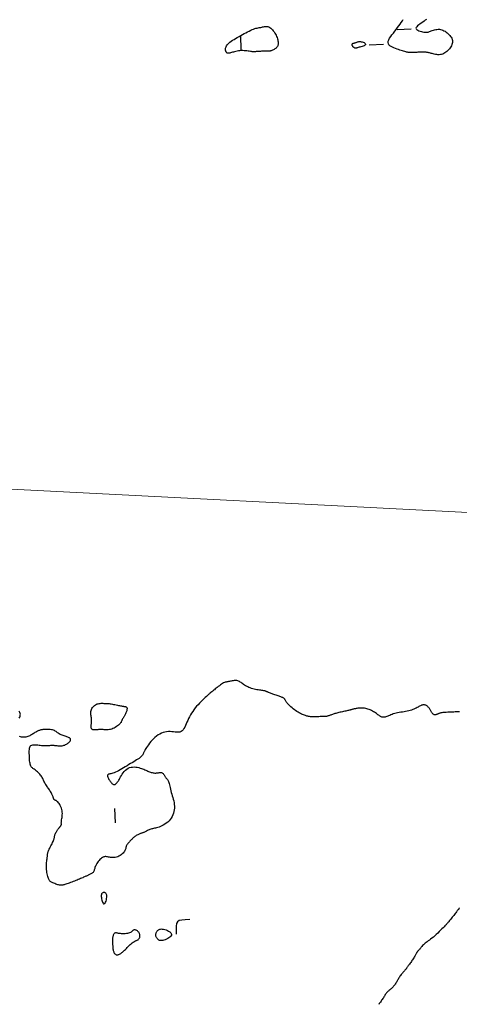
# Model space of a CAD drawing. Header units: millimetres. Extents: x 32690613 to 32693367, y 5343692 to 5344708.
# Tile 523 of 656: x 32692356 to 32692387, y 5344446 to 5344515. Entities that reach past the tile are written whole.
import ezdxf

# ---------------------------------------------------------------- set-up
doc = ezdxf.new("R2010")
doc.units = ezdxf.units.MM
doc.header["$LTSCALE"] = 20
doc.layers.get('0').update_dxf_attribs({"lineweight": 18})
doc.layers.get('Defpoints').update_dxf_attribs({"color": 11, "lineweight": 18})
for name, color, linetype in [('02-DGM_HL_492.50', 92, 'Continuous'), ('02-DGM_HL_493.00', 102, 'Continuous'), ('02-DGM_HL_493.50', 112, 'Continuous')]:
    doc.layers.add(name, color=color, linetype=linetype)

# ---------------------------------------------------------------- blocks, each defined once
blk = doc.blocks.new('A$C78070446')
blk.add_line((4469505.561, 5343027.116), (4470255.144, 5342959.865))

msp = doc.modelspace()

# ---------------------------------------------------------------- linework, layer by layer
at = {"layer": '02-DGM_HL_492.50', "elevation": 492.5, "flags": 128}
for points in [[(32692385.014, 5344515.399), (32692384.933, 5344515.332), (32692384.845, 5344515.266), (32692384.751, 5344515.2), (32692384.654, 5344515.134), (32692384.558, 5344515.069), (32692384.47, 5344515.005), (32692384.393, 5344514.943), (32692384.333, 5344514.883), (32692384.294, 5344514.826), (32692384.281, 5344514.772), (32692384.298, 5344514.722), (32692384.34, 5344514.676), (32692384.403, 5344514.634), (32692384.481, 5344514.597), (32692384.568, 5344514.565), (32692384.659, 5344514.538), (32692384.75, 5344514.517), (32692384.834, 5344514.501), (32692384.907, 5344514.492), (32692384.97, 5344514.488), (32692385.027, 5344514.489), (32692385.079, 5344514.495), (32692385.129, 5344514.506), (32692385.179, 5344514.521), (32692385.232, 5344514.539), (32692385.29, 5344514.561), (32692385.355, 5344514.585), (32692385.427, 5344514.611), (32692385.504, 5344514.636), (32692385.585, 5344514.66), (32692385.669, 5344514.679), (32692385.755, 5344514.694), (32692385.841, 5344514.701), (32692385.927, 5344514.7), (32692386.01, 5344514.689), (32692386.092, 5344514.668), (32692386.171, 5344514.639), (32692386.248, 5344514.603), (32692386.323, 5344514.56), (32692386.395, 5344514.51), (32692386.464, 5344514.456), (32692386.531, 5344514.398), (32692386.594, 5344514.337), (32692386.653, 5344514.272), (32692386.706, 5344514.205), (32692386.753, 5344514.136), (32692386.793, 5344514.065), (32692386.823, 5344513.992), (32692386.844, 5344513.918), (32692386.852, 5344513.844), (32692386.849, 5344513.768), (32692386.835, 5344513.693), (32692386.81, 5344513.619), (32692386.777, 5344513.545), (32692386.735, 5344513.472), (32692386.687, 5344513.401), (32692386.633, 5344513.332), (32692386.575, 5344513.266), (32692386.513, 5344513.202), (32692386.448, 5344513.143), (32692386.38, 5344513.088), (32692386.31, 5344513.039), (32692386.236, 5344512.997), (32692386.159, 5344512.962), (32692386.079, 5344512.935), (32692385.996, 5344512.918), (32692385.911, 5344512.91), (32692385.825, 5344512.911), (32692385.738, 5344512.918), (32692385.653, 5344512.931), (32692385.57, 5344512.948), (32692385.491, 5344512.967), (32692385.418, 5344512.987), (32692385.351, 5344513.007), (32692385.291, 5344513.024), (32692385.238, 5344513.039), (32692385.188, 5344513.052), (32692385.142, 5344513.063), (32692385.096, 5344513.072), (32692385.049, 5344513.079), (32692384.999, 5344513.084), (32692384.944, 5344513.088), (32692384.884, 5344513.09), (32692384.819, 5344513.091), (32692384.75, 5344513.091), (32692384.679, 5344513.09), (32692384.607, 5344513.088), (32692384.536, 5344513.086), (32692384.467, 5344513.083), (32692384.403, 5344513.081), (32692384.343, 5344513.078), (32692384.287, 5344513.076), (32692384.236, 5344513.074), (32692384.188, 5344513.072), (32692384.142, 5344513.07), (32692384.098, 5344513.069), (32692384.056, 5344513.067), (32692384.014, 5344513.066), (32692383.972, 5344513.064), (32692383.93, 5344513.063), (32692383.886, 5344513.063), (32692383.84, 5344513.064), (32692383.792, 5344513.068), (32692383.74, 5344513.074), (32692383.684, 5344513.082), (32692383.624, 5344513.095), (32692383.558, 5344513.111), (32692383.487, 5344513.131), (32692383.41, 5344513.154), (32692383.328, 5344513.18), (32692383.241, 5344513.21), (32692383.149, 5344513.242), (32692383.051, 5344513.276), (32692382.948, 5344513.313), (32692382.84, 5344513.352), (32692382.732, 5344513.393), (32692382.627, 5344513.439), (32692382.531, 5344513.49), (32692382.447, 5344513.547), (32692382.381, 5344513.611), (32692382.337, 5344513.684), (32692382.319, 5344513.767), (32692382.33, 5344513.859), (32692382.368, 5344513.961), (32692382.427, 5344514.07), (32692382.504, 5344514.187), (32692382.593, 5344514.308), (32692382.691, 5344514.433), (32692382.793, 5344514.561), (32692382.894, 5344514.69), (32692382.991, 5344514.818), (32692383.082, 5344514.945), (32692383.167, 5344515.068), (32692383.247, 5344515.186), (32692383.321, 5344515.297), (32692383.388, 5344515.399)], [(32692382.95, 5344514.692), (32692383.949, 5344514.731)], [(32692371.997, 5344513.263), (32692371.958, 5344514.262)], [(32692380.99, 5344513.615), (32692381.99, 5344513.654)]]:
    msp.add_lwpolyline(points, dxfattribs=at)
for points in [[(32692371.958, 5344514.262), (32692372.08, 5344514.33), (32692372.202, 5344514.396), (32692372.321, 5344514.46), (32692372.438, 5344514.521), (32692372.551, 5344514.578), (32692372.659, 5344514.63), (32692372.762, 5344514.676), (32692372.858, 5344514.715), (32692372.947, 5344514.746), (32692373.029, 5344514.77), (32692373.106, 5344514.789), (32692373.177, 5344514.803), (32692373.246, 5344514.815), (32692373.311, 5344514.826), (32692373.374, 5344514.837), (32692373.436, 5344514.848), (32692373.498, 5344514.862), (32692373.56, 5344514.877), (32692373.622, 5344514.89), (32692373.685, 5344514.9), (32692373.747, 5344514.904), (32692373.81, 5344514.902), (32692373.873, 5344514.89), (32692373.936, 5344514.868), (32692374, 5344514.833), (32692374.063, 5344514.786), (32692374.126, 5344514.73), (32692374.187, 5344514.666), (32692374.246, 5344514.595), (32692374.301, 5344514.519), (32692374.353, 5344514.439), (32692374.401, 5344514.358), (32692374.443, 5344514.276), (32692374.48, 5344514.195), (32692374.512, 5344514.115), (32692374.538, 5344514.037), (32692374.56, 5344513.961), (32692374.575, 5344513.888), (32692374.586, 5344513.819), (32692374.591, 5344513.754), (32692374.591, 5344513.694), (32692374.585, 5344513.638), (32692374.574, 5344513.587), (32692374.558, 5344513.54), (32692374.536, 5344513.496), (32692374.509, 5344513.455), (32692374.477, 5344513.417), (32692374.439, 5344513.381), (32692374.396, 5344513.347), (32692374.349, 5344513.315), (32692374.3, 5344513.286), (32692374.249, 5344513.259), (32692374.198, 5344513.235), (32692374.148, 5344513.214), (32692374.101, 5344513.196), (32692374.057, 5344513.182), (32692374.018, 5344513.172), (32692373.983, 5344513.165), (32692373.948, 5344513.161), (32692373.912, 5344513.159), (32692373.874, 5344513.158), (32692373.832, 5344513.158), (32692373.782, 5344513.158), (32692373.725, 5344513.158), (32692373.657, 5344513.158), (32692373.582, 5344513.156), (32692373.502, 5344513.154), (32692373.419, 5344513.151), (32692373.335, 5344513.147), (32692373.254, 5344513.143), (32692373.178, 5344513.139), (32692373.109, 5344513.134), (32692373.049, 5344513.13), (32692372.996, 5344513.125), (32692372.949, 5344513.122), (32692372.904, 5344513.119), (32692372.86, 5344513.118), (32692372.813, 5344513.12), (32692372.761, 5344513.123), (32692372.703, 5344513.13), (32692372.635, 5344513.139), (32692372.56, 5344513.15), (32692372.477, 5344513.163), (32692372.388, 5344513.175), (32692372.295, 5344513.186), (32692372.198, 5344513.193), (32692372.1, 5344513.198), (32692372, 5344513.197), (32692371.9, 5344513.19), (32692371.802, 5344513.178), (32692371.706, 5344513.162), (32692371.614, 5344513.143), (32692371.527, 5344513.122), (32692371.445, 5344513.101), (32692371.371, 5344513.08), (32692371.305, 5344513.061), (32692371.247, 5344513.044), (32692371.198, 5344513.031), (32692371.156, 5344513.02), (32692371.119, 5344513.013), (32692371.088, 5344513.01), (32692371.06, 5344513.01), (32692371.035, 5344513.015), (32692371.011, 5344513.024), (32692370.988, 5344513.038), (32692370.966, 5344513.057), (32692370.945, 5344513.08), (32692370.927, 5344513.108), (32692370.911, 5344513.14), (32692370.898, 5344513.176), (32692370.89, 5344513.217), (32692370.885, 5344513.261), (32692370.886, 5344513.31), (32692370.893, 5344513.363), (32692370.907, 5344513.418), (32692370.929, 5344513.477), (32692370.96, 5344513.538), (32692371.001, 5344513.6), (32692371.053, 5344513.664), (32692371.117, 5344513.729), (32692371.194, 5344513.795), (32692371.282, 5344513.861), (32692371.38, 5344513.927), (32692371.486, 5344513.994), (32692371.598, 5344514.061), (32692371.715, 5344514.128), (32692371.836, 5344514.195)], [(32692379.797, 5344513.554), (32692379.788, 5344513.579), (32692379.784, 5344513.603), (32692379.785, 5344513.625), (32692379.789, 5344513.645), (32692379.796, 5344513.664), (32692379.806, 5344513.68), (32692379.819, 5344513.693), (32692379.833, 5344513.704), (32692379.849, 5344513.713), (32692379.867, 5344513.719), (32692379.886, 5344513.723), (32692379.907, 5344513.728), (32692379.93, 5344513.732), (32692379.955, 5344513.738), (32692379.982, 5344513.745), (32692380.012, 5344513.755), (32692380.044, 5344513.768), (32692380.079, 5344513.783), (32692380.117, 5344513.799), (32692380.159, 5344513.814), (32692380.205, 5344513.827), (32692380.255, 5344513.835), (32692380.31, 5344513.839), (32692380.37, 5344513.837), (32692380.435, 5344513.826), (32692380.502, 5344513.809), (32692380.567, 5344513.787), (32692380.627, 5344513.76), (32692380.677, 5344513.73), (32692380.716, 5344513.698), (32692380.737, 5344513.665), (32692380.739, 5344513.633), (32692380.719, 5344513.602), (32692380.68, 5344513.573), (32692380.625, 5344513.545), (32692380.56, 5344513.52), (32692380.488, 5344513.496), (32692380.413, 5344513.473), (32692380.341, 5344513.453), (32692380.275, 5344513.434), (32692380.218, 5344513.417), (32692380.17, 5344513.402), (32692380.129, 5344513.389), (32692380.094, 5344513.38), (32692380.064, 5344513.374), (32692380.037, 5344513.372), (32692380.011, 5344513.374), (32692379.985, 5344513.381), (32692379.958, 5344513.392), (32692379.93, 5344513.409), (32692379.903, 5344513.429), (32692379.876, 5344513.451), (32692379.851, 5344513.476), (32692379.83, 5344513.502), (32692379.811, 5344513.528)]]:
    msp.add_lwpolyline(points, close=True, dxfattribs=at)
at = {"layer": '02-DGM_HL_493.00', "elevation": 493, "flags": 128}
for points in [[(32692387.334, 5344466.684), (32692387.241, 5344466.68), (32692387.143, 5344466.676), (32692387.04, 5344466.672), (32692386.935, 5344466.668), (32692386.828, 5344466.664), (32692386.721, 5344466.66), (32692386.616, 5344466.655), (32692386.513, 5344466.651), (32692386.414, 5344466.645), (32692386.322, 5344466.64), (32692386.236, 5344466.633), (32692386.158, 5344466.626), (32692386.091, 5344466.617), (32692386.034, 5344466.607), (32692385.987, 5344466.597), (32692385.947, 5344466.585), (32692385.913, 5344466.573), (32692385.883, 5344466.56), (32692385.856, 5344466.547), (32692385.829, 5344466.534), (32692385.801, 5344466.52), (32692385.77, 5344466.508), (32692385.737, 5344466.496), (32692385.703, 5344466.486), (32692385.667, 5344466.479), (32692385.631, 5344466.475), (32692385.595, 5344466.475), (32692385.561, 5344466.481), (32692385.528, 5344466.492), (32692385.497, 5344466.509), (32692385.469, 5344466.533), (32692385.442, 5344466.561), (32692385.416, 5344466.593), (32692385.392, 5344466.629), (32692385.369, 5344466.667), (32692385.346, 5344466.707), (32692385.323, 5344466.748), (32692385.301, 5344466.789), (32692385.278, 5344466.829), (32692385.255, 5344466.869), (32692385.23, 5344466.908), (32692385.205, 5344466.945), (32692385.177, 5344466.981), (32692385.148, 5344467.014), (32692385.117, 5344467.046), (32692385.083, 5344467.074), (32692385.048, 5344467.1), (32692385.01, 5344467.122), (32692384.971, 5344467.141), (32692384.931, 5344467.155), (32692384.89, 5344467.166), (32692384.848, 5344467.172), (32692384.806, 5344467.173), (32692384.765, 5344467.168), (32692384.723, 5344467.159), (32692384.679, 5344467.146), (32692384.634, 5344467.128), (32692384.587, 5344467.106), (32692384.536, 5344467.08), (32692384.482, 5344467.051), (32692384.423, 5344467.019), (32692384.359, 5344466.984), (32692384.29, 5344466.947), (32692384.216, 5344466.909), (32692384.137, 5344466.872), (32692384.052, 5344466.836), (32692383.963, 5344466.801), (32692383.867, 5344466.77), (32692383.767, 5344466.743), (32692383.661, 5344466.72), (32692383.551, 5344466.701), (32692383.439, 5344466.685), (32692383.325, 5344466.67), (32692383.211, 5344466.655), (32692383.098, 5344466.638), (32692382.989, 5344466.62), (32692382.883, 5344466.597), (32692382.782, 5344466.57), (32692382.687, 5344466.539), (32692382.597, 5344466.506), (32692382.513, 5344466.471), (32692382.433, 5344466.437), (32692382.359, 5344466.405), (32692382.29, 5344466.375), (32692382.225, 5344466.349), (32692382.166, 5344466.328), (32692382.111, 5344466.313), (32692382.06, 5344466.303), (32692382.012, 5344466.299), (32692381.966, 5344466.3), (32692381.922, 5344466.306), (32692381.879, 5344466.317), (32692381.837, 5344466.334), (32692381.794, 5344466.355), (32692381.751, 5344466.382), (32692381.706, 5344466.412), (32692381.659, 5344466.446), (32692381.609, 5344466.483), (32692381.556, 5344466.523), (32692381.499, 5344466.564), (32692381.437, 5344466.607), (32692381.37, 5344466.651), (32692381.299, 5344466.694), (32692381.224, 5344466.737), (32692381.147, 5344466.778), (32692381.067, 5344466.816), (32692380.986, 5344466.851), (32692380.905, 5344466.881), (32692380.825, 5344466.906), (32692380.745, 5344466.925), (32692380.668, 5344466.938), (32692380.591, 5344466.947), (32692380.517, 5344466.951), (32692380.445, 5344466.951), (32692380.376, 5344466.949), (32692380.309, 5344466.945), (32692380.245, 5344466.939), (32692380.185, 5344466.932), (32692380.127, 5344466.924), (32692380.072, 5344466.915), (32692380.02, 5344466.906), (32692379.971, 5344466.896), (32692379.925, 5344466.886), (32692379.881, 5344466.875), (32692379.84, 5344466.865), (32692379.8, 5344466.853), (32692379.762, 5344466.842), (32692379.724, 5344466.831), (32692379.684, 5344466.819), (32692379.641, 5344466.806), (32692379.595, 5344466.793), (32692379.543, 5344466.78), (32692379.485, 5344466.766), (32692379.419, 5344466.751), (32692379.347, 5344466.736), (32692379.27, 5344466.72), (32692379.19, 5344466.704), (32692379.108, 5344466.687), (32692379.025, 5344466.669), (32692378.944, 5344466.651), (32692378.865, 5344466.633), (32692378.789, 5344466.614), (32692378.717, 5344466.595), (32692378.649, 5344466.575), (32692378.584, 5344466.556), (32692378.521, 5344466.536), (32692378.462, 5344466.517), (32692378.404, 5344466.497), (32692378.349, 5344466.478), (32692378.296, 5344466.46), (32692378.246, 5344466.442), (32692378.197, 5344466.425), (32692378.151, 5344466.409), (32692378.109, 5344466.395), (32692378.069, 5344466.382), (32692378.032, 5344466.371), (32692377.999, 5344466.363), (32692377.97, 5344466.358), (32692377.944, 5344466.354), (32692377.922, 5344466.353), (32692377.901, 5344466.352), (32692377.883, 5344466.353), (32692377.867, 5344466.354), (32692377.851, 5344466.356), (32692377.837, 5344466.357), (32692377.823, 5344466.358), (32692377.808, 5344466.358), (32692377.789, 5344466.358), (32692377.767, 5344466.356), (32692377.738, 5344466.355), (32692377.702, 5344466.353), (32692377.656, 5344466.35), (32692377.6, 5344466.348), (32692377.532, 5344466.345), (32692377.453, 5344466.341), (32692377.368, 5344466.338), (32692377.278, 5344466.336), (32692377.187, 5344466.334), (32692377.096, 5344466.334), (32692377.009, 5344466.334), (32692376.927, 5344466.337), (32692376.854, 5344466.341), (32692376.788, 5344466.347), (32692376.727, 5344466.356), (32692376.67, 5344466.367), (32692376.614, 5344466.381), (32692376.558, 5344466.397), (32692376.501, 5344466.417), (32692376.44, 5344466.44), (32692376.374, 5344466.466), (32692376.303, 5344466.496), (32692376.228, 5344466.53), (32692376.15, 5344466.568), (32692376.069, 5344466.611), (32692375.986, 5344466.657), (32692375.901, 5344466.709), (32692375.815, 5344466.766), (32692375.73, 5344466.827), (32692375.645, 5344466.893), (32692375.563, 5344466.961), (32692375.484, 5344467.03), (32692375.411, 5344467.099), (32692375.343, 5344467.166), (32692375.283, 5344467.231), (32692375.231, 5344467.291), (32692375.189, 5344467.346), (32692375.155, 5344467.396), (32692375.127, 5344467.441), (32692375.104, 5344467.481), (32692375.085, 5344467.517), (32692375.067, 5344467.549), (32692375.048, 5344467.578), (32692375.028, 5344467.604), (32692375.004, 5344467.627), (32692374.977, 5344467.647), (32692374.945, 5344467.666), (32692374.909, 5344467.685), (32692374.868, 5344467.702), (32692374.821, 5344467.72), (32692374.77, 5344467.739), (32692374.712, 5344467.76), (32692374.649, 5344467.782), (32692374.581, 5344467.806), (32692374.51, 5344467.832), (32692374.437, 5344467.858), (32692374.364, 5344467.884), (32692374.292, 5344467.909), (32692374.222, 5344467.934), (32692374.156, 5344467.957), (32692374.096, 5344467.979), (32692374.04, 5344467.999), (32692373.989, 5344468.017), (32692373.943, 5344468.034), (32692373.901, 5344468.05), (32692373.863, 5344468.065), (32692373.829, 5344468.079), (32692373.799, 5344468.092), (32692373.772, 5344468.104), (32692373.747, 5344468.116), (32692373.721, 5344468.128), (32692373.693, 5344468.139), (32692373.661, 5344468.15), (32692373.622, 5344468.16), (32692373.575, 5344468.171), (32692373.518, 5344468.181), (32692373.449, 5344468.191), (32692373.37, 5344468.201), (32692373.283, 5344468.213), (32692373.19, 5344468.226), (32692373.093, 5344468.241), (32692372.994, 5344468.259), (32692372.894, 5344468.279), (32692372.797, 5344468.304), (32692372.703, 5344468.333), (32692372.613, 5344468.365), (32692372.528, 5344468.401), (32692372.446, 5344468.439), (32692372.368, 5344468.48), (32692372.294, 5344468.523), (32692372.223, 5344468.566), (32692372.157, 5344468.61), (32692372.095, 5344468.655), (32692372.035, 5344468.698), (32692371.978, 5344468.739), (32692371.922, 5344468.778), (32692371.866, 5344468.812), (32692371.81, 5344468.841), (32692371.752, 5344468.864), (32692371.692, 5344468.88), (32692371.629, 5344468.888), (32692371.564, 5344468.888), (32692371.497, 5344468.884), (32692371.429, 5344468.874), (32692371.361, 5344468.862), (32692371.294, 5344468.849), (32692371.228, 5344468.835), (32692371.165, 5344468.822), (32692371.104, 5344468.811), (32692371.045, 5344468.801), (32692370.988, 5344468.791), (32692370.93, 5344468.778), (32692370.871, 5344468.762), (32692370.81, 5344468.741), (32692370.746, 5344468.713), (32692370.678, 5344468.678), (32692370.606, 5344468.633), (32692370.53, 5344468.581), (32692370.452, 5344468.524), (32692370.375, 5344468.464), (32692370.299, 5344468.403), (32692370.227, 5344468.345), (32692370.16, 5344468.29), (32692370.101, 5344468.241), (32692370.049, 5344468.2), (32692370.006, 5344468.166), (32692369.969, 5344468.139), (32692369.939, 5344468.117), (32692369.913, 5344468.098), (32692369.892, 5344468.083), (32692369.874, 5344468.069), (32692369.858, 5344468.056), (32692369.843, 5344468.043), (32692369.828, 5344468.027), (32692369.81, 5344468.009), (32692369.787, 5344467.986), (32692369.759, 5344467.957), (32692369.722, 5344467.921), (32692369.675, 5344467.876), (32692369.617, 5344467.822), (32692369.545, 5344467.756), (32692369.461, 5344467.681), (32692369.369, 5344467.596), (32692369.269, 5344467.503), (32692369.166, 5344467.404), (32692369.061, 5344467.298), (32692368.956, 5344467.187), (32692368.854, 5344467.072), (32692368.757, 5344466.954), (32692368.665, 5344466.834), (32692368.579, 5344466.711), (32692368.497, 5344466.587), (32692368.421, 5344466.461), (32692368.351, 5344466.335), (32692368.285, 5344466.207), (32692368.225, 5344466.08), (32692368.17, 5344465.953), (32692368.118, 5344465.829), (32692368.067, 5344465.711), (32692368.015, 5344465.601), (32692367.96, 5344465.501), (32692367.899, 5344465.415), (32692367.832, 5344465.345), (32692367.756, 5344465.294), (32692367.668, 5344465.264), (32692367.571, 5344465.25), (32692367.466, 5344465.25), (32692367.354, 5344465.258), (32692367.236, 5344465.27), (32692367.115, 5344465.283), (32692366.991, 5344465.292), (32692366.866, 5344465.293), (32692366.741, 5344465.282), (32692366.618, 5344465.259), (32692366.496, 5344465.224), (32692366.375, 5344465.178), (32692366.257, 5344465.121), (32692366.142, 5344465.054), (32692366.031, 5344464.976), (32692365.923, 5344464.889), (32692365.819, 5344464.793), (32692365.721, 5344464.691), (32692365.628, 5344464.585), (32692365.542, 5344464.478), (32692365.463, 5344464.373), (32692365.392, 5344464.273), (32692365.33, 5344464.18), (32692365.278, 5344464.097), (32692365.236, 5344464.026), (32692365.203, 5344463.966), (32692365.177, 5344463.916), (32692365.157, 5344463.873), (32692365.14, 5344463.836), (32692365.127, 5344463.802), (32692365.114, 5344463.771), (32692365.1, 5344463.739), (32692365.085, 5344463.707), (32692365.065, 5344463.672), (32692365.041, 5344463.635), (32692365.011, 5344463.596), (32692364.974, 5344463.555), (32692364.928, 5344463.51), (32692364.872, 5344463.462), (32692364.805, 5344463.411), (32692364.726, 5344463.356), (32692364.636, 5344463.298), (32692364.537, 5344463.237), (32692364.43, 5344463.173), (32692364.317, 5344463.107), (32692364.2, 5344463.038), (32692364.079, 5344462.967), (32692363.958, 5344462.894), (32692363.835, 5344462.82), (32692363.714, 5344462.746), (32692363.595, 5344462.674), (32692363.479, 5344462.604), (32692363.366, 5344462.54), (32692363.258, 5344462.482), (32692363.156, 5344462.432), (32692363.06, 5344462.392), (32692362.971, 5344462.362), (32692362.89, 5344462.341), (32692362.818, 5344462.327), (32692362.754, 5344462.316), (32692362.7, 5344462.306), (32692362.656, 5344462.294), (32692362.623, 5344462.279), (32692362.6, 5344462.257), (32692362.589, 5344462.227), (32692362.588, 5344462.19), (32692362.596, 5344462.146), (32692362.611, 5344462.097), (32692362.633, 5344462.045), (32692362.659, 5344461.99), (32692362.69, 5344461.934), (32692362.722, 5344461.879), (32692362.756, 5344461.825), (32692362.791, 5344461.773), (32692362.826, 5344461.725), (32692362.861, 5344461.681), (32692362.896, 5344461.643), (32692362.931, 5344461.611), (32692362.965, 5344461.586), (32692362.998, 5344461.569), (32692363.03, 5344461.56), (32692363.06, 5344461.56), (32692363.089, 5344461.567), (32692363.117, 5344461.579), (32692363.144, 5344461.596), (32692363.17, 5344461.617), (32692363.195, 5344461.641), (32692363.22, 5344461.666), (32692363.243, 5344461.693), (32692363.267, 5344461.722), (32692363.292, 5344461.754), (32692363.319, 5344461.791), (32692363.349, 5344461.835), (32692363.382, 5344461.887), (32692363.419, 5344461.948), (32692363.462, 5344462.02), (32692363.51, 5344462.104), (32692363.565, 5344462.197), (32692363.626, 5344462.294), (32692363.694, 5344462.391), (32692363.768, 5344462.486), (32692363.849, 5344462.574), (32692363.937, 5344462.651), (32692364.031, 5344462.714), (32692364.132, 5344462.759), (32692364.239, 5344462.787), (32692364.348, 5344462.801), (32692364.459, 5344462.803), (32692364.57, 5344462.795), (32692364.678, 5344462.779), (32692364.783, 5344462.756), (32692364.881, 5344462.73), (32692364.972, 5344462.702), (32692365.057, 5344462.672), (32692365.135, 5344462.641), (32692365.209, 5344462.61), (32692365.279, 5344462.579), (32692365.346, 5344462.549), (32692365.411, 5344462.52), (32692365.474, 5344462.492), (32692365.538, 5344462.466), (32692365.601, 5344462.443), (32692365.665, 5344462.423), (32692365.728, 5344462.406), (32692365.791, 5344462.393), (32692365.854, 5344462.383), (32692365.917, 5344462.378), (32692365.979, 5344462.378), (32692366.041, 5344462.383), (32692366.103, 5344462.391), (32692366.163, 5344462.4), (32692366.221, 5344462.409), (32692366.277, 5344462.414), (32692366.33, 5344462.415), (32692366.379, 5344462.41), (32692366.423, 5344462.396), (32692366.463, 5344462.372), (32692366.499, 5344462.339), (32692366.532, 5344462.3), (32692366.562, 5344462.256), (32692366.59, 5344462.211), (32692366.616, 5344462.165), (32692366.642, 5344462.121), (32692366.667, 5344462.081), (32692366.693, 5344462.046), (32692366.72, 5344462.016), (32692366.746, 5344461.986), (32692366.773, 5344461.956), (32692366.799, 5344461.923), (32692366.825, 5344461.885), (32692366.85, 5344461.839), (32692366.873, 5344461.783), (32692366.896, 5344461.716), (32692366.918, 5344461.637), (32692366.94, 5344461.549), (32692366.963, 5344461.453), (32692366.986, 5344461.35), (32692367.012, 5344461.241), (32692367.04, 5344461.128), (32692367.07, 5344461.012), (32692367.104, 5344460.895), (32692367.14, 5344460.776), (32692367.176, 5344460.655), (32692367.21, 5344460.534), (32692367.24, 5344460.411), (32692367.265, 5344460.288), (32692367.284, 5344460.164), (32692367.294, 5344460.039), (32692367.293, 5344459.914), (32692367.283, 5344459.79), (32692367.261, 5344459.667), (32692367.23, 5344459.546), (32692367.187, 5344459.43), (32692367.134, 5344459.317), (32692367.071, 5344459.21), (32692366.996, 5344459.11), (32692366.912, 5344459.017), (32692366.819, 5344458.931), (32692366.72, 5344458.853), (32692366.617, 5344458.782), (32692366.512, 5344458.72), (32692366.408, 5344458.665), (32692366.307, 5344458.618), (32692366.211, 5344458.579), (32692366.122, 5344458.548), (32692366.04, 5344458.523), (32692365.963, 5344458.504), (32692365.891, 5344458.488), (32692365.823, 5344458.473), (32692365.758, 5344458.46), (32692365.695, 5344458.444), (32692365.633, 5344458.427), (32692365.572, 5344458.405), (32692365.511, 5344458.38), (32692365.451, 5344458.353), (32692365.393, 5344458.324), (32692365.338, 5344458.296), (32692365.285, 5344458.268), (32692365.236, 5344458.243), (32692365.191, 5344458.22), (32692365.15, 5344458.202), (32692365.113, 5344458.187), (32692365.078, 5344458.174), (32692365.044, 5344458.162), (32692365.01, 5344458.152), (32692364.976, 5344458.141), (32692364.94, 5344458.129), (32692364.9, 5344458.114), (32692364.857, 5344458.097), (32692364.811, 5344458.078), (32692364.762, 5344458.055), (32692364.712, 5344458.03), (32692364.66, 5344458.003), (32692364.609, 5344457.973), (32692364.558, 5344457.941), (32692364.508, 5344457.906), (32692364.461, 5344457.87), (32692364.415, 5344457.832), (32692364.371, 5344457.793), (32692364.328, 5344457.752), (32692364.286, 5344457.71), (32692364.245, 5344457.668), (32692364.205, 5344457.625), (32692364.165, 5344457.582), (32692364.125, 5344457.538), (32692364.086, 5344457.495), (32692364.048, 5344457.452), (32692364.013, 5344457.409), (32692363.981, 5344457.366), (32692363.952, 5344457.323), (32692363.928, 5344457.28), (32692363.908, 5344457.238), (32692363.895, 5344457.196), (32692363.885, 5344457.153), (32692363.877, 5344457.11), (32692363.868, 5344457.065), (32692363.856, 5344457.018), (32692363.839, 5344456.969), (32692363.814, 5344456.918), (32692363.78, 5344456.862), (32692363.735, 5344456.804), (32692363.68, 5344456.743), (32692363.616, 5344456.682), (32692363.544, 5344456.624), (32692363.467, 5344456.569), (32692363.386, 5344456.521), (32692363.302, 5344456.481), (32692363.216, 5344456.451), (32692363.131, 5344456.433), (32692363.047, 5344456.425), (32692362.964, 5344456.425), (32692362.884, 5344456.431), (32692362.806, 5344456.442), (32692362.732, 5344456.456), (32692362.661, 5344456.47), (32692362.596, 5344456.482), (32692362.535, 5344456.492), (32692362.479, 5344456.498), (32692362.426, 5344456.498), (32692362.375, 5344456.492), (32692362.325, 5344456.48), (32692362.275, 5344456.459), (32692362.224, 5344456.43), (32692362.17, 5344456.392), (32692362.114, 5344456.343), (32692362.056, 5344456.285), (32692361.998, 5344456.221), (32692361.94, 5344456.151), (32692361.886, 5344456.079), (32692361.836, 5344456.004), (32692361.791, 5344455.931), (32692361.754, 5344455.859), (32692361.725, 5344455.791), (32692361.703, 5344455.728), (32692361.686, 5344455.668), (32692361.672, 5344455.612), (32692361.658, 5344455.56), (32692361.644, 5344455.512), (32692361.627, 5344455.468), (32692361.604, 5344455.428), (32692361.576, 5344455.391), (32692361.542, 5344455.358), (32692361.503, 5344455.327), (32692361.46, 5344455.3), (32692361.416, 5344455.275), (32692361.37, 5344455.252), (32692361.324, 5344455.23), (32692361.279, 5344455.21), (32692361.236, 5344455.191), (32692361.194, 5344455.172), (32692361.152, 5344455.153), (32692361.109, 5344455.134), (32692361.064, 5344455.114), (32692361.016, 5344455.092), (32692360.963, 5344455.069), (32692360.905, 5344455.043), (32692360.84, 5344455.014), (32692360.769, 5344454.983), (32692360.694, 5344454.95), (32692360.613, 5344454.915), (32692360.529, 5344454.879), (32692360.442, 5344454.843), (32692360.353, 5344454.807), (32692360.261, 5344454.771), (32692360.169, 5344454.736), (32692360.077, 5344454.702), (32692359.986, 5344454.67), (32692359.898, 5344454.64), (32692359.814, 5344454.611), (32692359.734, 5344454.584), (32692359.661, 5344454.56), (32692359.595, 5344454.538), (32692359.537, 5344454.52), (32692359.486, 5344454.504), (32692359.44, 5344454.492), (32692359.396, 5344454.483), (32692359.353, 5344454.478), (32692359.308, 5344454.478), (32692359.261, 5344454.482), (32692359.208, 5344454.492), (32692359.149, 5344454.506), (32692359.084, 5344454.524), (32692359.016, 5344454.546), (32692358.946, 5344454.571), (32692358.877, 5344454.597), (32692358.81, 5344454.625), (32692358.748, 5344454.652), (32692358.691, 5344454.679), (32692358.641, 5344454.705), (32692358.599, 5344454.73), (32692358.562, 5344454.758), (32692358.53, 5344454.788), (32692358.502, 5344454.822), (32692358.477, 5344454.862), (32692358.453, 5344454.91), (32692358.429, 5344454.967), (32692358.406, 5344455.033), (32692358.383, 5344455.109), (32692358.361, 5344455.193), (32692358.341, 5344455.283), (32692358.323, 5344455.379), (32692358.308, 5344455.478), (32692358.297, 5344455.58), (32692358.29, 5344455.684), (32692358.289, 5344455.788), (32692358.291, 5344455.891), (32692358.297, 5344455.991), (32692358.306, 5344456.088), (32692358.316, 5344456.179), (32692358.326, 5344456.264), (32692358.336, 5344456.341), (32692358.345, 5344456.409), (32692358.352, 5344456.467), (32692358.357, 5344456.516), (32692358.361, 5344456.557), (32692358.364, 5344456.592), (32692358.367, 5344456.623), (32692358.369, 5344456.65), (32692358.372, 5344456.676), (32692358.376, 5344456.702), (32692358.38, 5344456.729), (32692358.387, 5344456.758), (32692358.396, 5344456.791), (32692358.408, 5344456.827), (32692358.423, 5344456.868), (32692358.442, 5344456.914), (32692358.465, 5344456.967), (32692358.494, 5344457.026), (32692358.527, 5344457.094), (32692358.564, 5344457.167), (32692358.604, 5344457.245), (32692358.644, 5344457.325), (32692358.684, 5344457.406), (32692358.722, 5344457.484), (32692358.755, 5344457.56), (32692358.784, 5344457.63), (32692358.806, 5344457.693), (32692358.824, 5344457.75), (32692358.837, 5344457.803), (32692358.847, 5344457.851), (32692358.857, 5344457.898), (32692358.867, 5344457.943), (32692358.879, 5344457.988), (32692358.893, 5344458.034), (32692358.912, 5344458.083), (32692358.935, 5344458.133), (32692358.961, 5344458.184), (32692358.988, 5344458.235), (32692359.017, 5344458.284), (32692359.045, 5344458.331), (32692359.073, 5344458.374), (32692359.1, 5344458.414), (32692359.123, 5344458.448), (32692359.145, 5344458.478), (32692359.165, 5344458.504), (32692359.183, 5344458.527), (32692359.2, 5344458.547), (32692359.216, 5344458.565), (32692359.232, 5344458.582), (32692359.247, 5344458.599), (32692359.262, 5344458.615), (32692359.276, 5344458.631), (32692359.29, 5344458.648), (32692359.303, 5344458.665), (32692359.314, 5344458.683), (32692359.324, 5344458.701), (32692359.332, 5344458.72), (32692359.337, 5344458.74), (32692359.34, 5344458.761), (32692359.34, 5344458.784), (32692359.34, 5344458.811), (32692359.339, 5344458.842), (32692359.339, 5344458.878), (32692359.341, 5344458.92), (32692359.344, 5344458.97), (32692359.351, 5344459.028), (32692359.362, 5344459.096), (32692359.374, 5344459.171), (32692359.387, 5344459.254), (32692359.399, 5344459.342), (32692359.408, 5344459.434), (32692359.411, 5344459.529), (32692359.408, 5344459.625), (32692359.397, 5344459.722), (32692359.376, 5344459.818), (32692359.346, 5344459.911), (32692359.31, 5344460), (32692359.268, 5344460.084), (32692359.223, 5344460.162), (32692359.176, 5344460.232), (32692359.129, 5344460.293), (32692359.083, 5344460.344), (32692359.041, 5344460.383), (32692359.001, 5344460.413), (32692358.965, 5344460.436), (32692358.933, 5344460.452), (32692358.904, 5344460.465), (32692358.879, 5344460.476), (32692358.857, 5344460.488), (32692358.839, 5344460.501), (32692358.824, 5344460.518), (32692358.812, 5344460.539), (32692358.803, 5344460.564), (32692358.793, 5344460.593), (32692358.784, 5344460.626), (32692358.774, 5344460.663), (32692358.761, 5344460.703), (32692358.746, 5344460.747), (32692358.726, 5344460.795), (32692358.703, 5344460.847), (32692358.676, 5344460.901), (32692358.647, 5344460.957), (32692358.614, 5344461.016), (32692358.579, 5344461.075), (32692358.541, 5344461.136), (32692358.502, 5344461.197), (32692358.461, 5344461.258), (32692358.419, 5344461.318), (32692358.376, 5344461.379), (32692358.334, 5344461.44), (32692358.292, 5344461.501), (32692358.252, 5344461.562), (32692358.214, 5344461.623), (32692358.179, 5344461.684), (32692358.147, 5344461.746), (32692358.117, 5344461.807), (32692358.088, 5344461.868), (32692358.059, 5344461.93), (32692358.029, 5344461.991), (32692357.997, 5344462.053), (32692357.961, 5344462.114), (32692357.921, 5344462.175), (32692357.876, 5344462.235), (32692357.827, 5344462.295), (32692357.773, 5344462.354), (32692357.718, 5344462.41), (32692357.661, 5344462.464), (32692357.603, 5344462.514), (32692357.547, 5344462.561), (32692357.492, 5344462.603), (32692357.44, 5344462.64), (32692357.39, 5344462.674), (32692357.344, 5344462.707), (32692357.302, 5344462.741), (32692357.264, 5344462.778), (32692357.229, 5344462.819), (32692357.199, 5344462.867), (32692357.173, 5344462.924), (32692357.152, 5344462.991), (32692357.136, 5344463.067), (32692357.123, 5344463.151), (32692357.112, 5344463.241), (32692357.105, 5344463.337), (32692357.099, 5344463.437), (32692357.094, 5344463.539), (32692357.09, 5344463.643), (32692357.086, 5344463.747), (32692357.084, 5344463.849), (32692357.085, 5344463.947), (32692357.092, 5344464.039), (32692357.105, 5344464.123), (32692357.127, 5344464.197), (32692357.159, 5344464.259), (32692357.203, 5344464.308), (32692357.26, 5344464.342), (32692357.328, 5344464.362), (32692357.406, 5344464.371), (32692357.491, 5344464.371), (32692357.582, 5344464.366), (32692357.675, 5344464.356), (32692357.769, 5344464.344), (32692357.862, 5344464.334), (32692357.952, 5344464.326), (32692358.038, 5344464.321), (32692358.121, 5344464.318), (32692358.201, 5344464.317), (32692358.276, 5344464.317), (32692358.348, 5344464.319), (32692358.416, 5344464.321), (32692358.481, 5344464.323), (32692358.541, 5344464.325), (32692358.599, 5344464.327), (32692358.654, 5344464.329), (32692358.707, 5344464.329), (32692358.76, 5344464.329), (32692358.812, 5344464.327), (32692358.865, 5344464.324), (32692358.919, 5344464.319), (32692358.975, 5344464.313), (32692359.032, 5344464.306), (32692359.092, 5344464.298), (32692359.152, 5344464.292), (32692359.213, 5344464.288), (32692359.275, 5344464.286), (32692359.337, 5344464.289), (32692359.399, 5344464.296), (32692359.461, 5344464.31), (32692359.522, 5344464.328), (32692359.582, 5344464.35), (32692359.639, 5344464.376), (32692359.694, 5344464.405), (32692359.746, 5344464.436), (32692359.793, 5344464.468), (32692359.836, 5344464.501), (32692359.874, 5344464.534), (32692359.906, 5344464.566), (32692359.934, 5344464.598), (32692359.956, 5344464.629), (32692359.973, 5344464.659), (32692359.985, 5344464.687), (32692359.992, 5344464.714), (32692359.994, 5344464.74), (32692359.99, 5344464.763), (32692359.981, 5344464.785), (32692359.966, 5344464.806), (32692359.945, 5344464.826), (32692359.917, 5344464.845), (32692359.883, 5344464.864), (32692359.842, 5344464.882), (32692359.793, 5344464.901), (32692359.736, 5344464.92), (32692359.673, 5344464.94), (32692359.606, 5344464.961), (32692359.536, 5344464.984), (32692359.464, 5344465.009), (32692359.393, 5344465.036), (32692359.323, 5344465.066), (32692359.257, 5344465.1), (32692359.195, 5344465.137), (32692359.137, 5344465.177), (32692359.081, 5344465.217), (32692359.026, 5344465.258), (32692358.971, 5344465.297), (32692358.913, 5344465.333), (32692358.852, 5344465.365), (32692358.787, 5344465.391), (32692358.715, 5344465.412), (32692358.639, 5344465.426), (32692358.56, 5344465.435), (32692358.481, 5344465.44), (32692358.402, 5344465.442), (32692358.325, 5344465.442), (32692358.253, 5344465.44), (32692358.187, 5344465.438), (32692358.128, 5344465.435), (32692358.076, 5344465.433), (32692358.028, 5344465.429), (32692357.984, 5344465.424), (32692357.942, 5344465.418), (32692357.901, 5344465.409), (32692357.859, 5344465.397), (32692357.814, 5344465.381), (32692357.766, 5344465.362), (32692357.715, 5344465.339), (32692357.661, 5344465.313), (32692357.604, 5344465.283), (32692357.546, 5344465.252), (32692357.486, 5344465.218), (32692357.426, 5344465.183), (32692357.365, 5344465.147), (32692357.303, 5344465.11), (32692357.242, 5344465.073), (32692357.18, 5344465.037), (32692357.116, 5344465.003), (32692357.052, 5344464.973), (32692356.985, 5344464.946), (32692356.917, 5344464.923), (32692356.846, 5344464.907), (32692356.772, 5344464.897), (32692356.696, 5344464.894), (32692356.62, 5344464.898), (32692356.543, 5344464.91), (32692356.468, 5344464.929), (32692356.394, 5344464.956)], [(32692356.379, 5344466.243), (32692356.413, 5344466.308), (32692356.439, 5344466.373), (32692356.454, 5344466.44), (32692356.458, 5344466.508), (32692356.448, 5344466.577), (32692356.422, 5344466.647), (32692356.38, 5344466.72)], [(32692363.075, 5344459.874), (32692363.114, 5344458.875)], [(32692368.383, 5344452.075), (32692368.054, 5344452.061), (32692367.806, 5344452.037), (32692367.63, 5344451.993), (32692367.514, 5344451.916), (32692367.446, 5344451.794), (32692367.416, 5344451.615), (32692367.412, 5344451.367), (32692367.423, 5344451.037)]]:
    msp.add_lwpolyline(points, dxfattribs=at)
for points in [[(32692363.913, 5344467.021), (32692363.925, 5344467.011), (32692363.937, 5344466.999), (32692363.946, 5344466.984), (32692363.954, 5344466.967), (32692363.96, 5344466.945), (32692363.962, 5344466.919), (32692363.961, 5344466.888), (32692363.957, 5344466.851), (32692363.949, 5344466.809), (32692363.937, 5344466.762), (32692363.922, 5344466.712), (32692363.904, 5344466.659), (32692363.883, 5344466.605), (32692363.86, 5344466.551), (32692363.836, 5344466.499), (32692363.81, 5344466.45), (32692363.784, 5344466.403), (32692363.757, 5344466.361), (32692363.73, 5344466.321), (32692363.704, 5344466.284), (32692363.68, 5344466.249), (32692363.658, 5344466.215), (32692363.638, 5344466.182), (32692363.622, 5344466.15), (32692363.609, 5344466.118), (32692363.598, 5344466.086), (32692363.587, 5344466.053), (32692363.575, 5344466.018), (32692363.558, 5344465.981), (32692363.536, 5344465.942), (32692363.506, 5344465.899), (32692363.467, 5344465.852), (32692363.416, 5344465.802), (32692363.356, 5344465.749), (32692363.287, 5344465.694), (32692363.212, 5344465.641), (32692363.132, 5344465.59), (32692363.049, 5344465.544), (32692362.965, 5344465.504), (32692362.881, 5344465.471), (32692362.799, 5344465.447), (32692362.719, 5344465.431), (32692362.641, 5344465.422), (32692362.565, 5344465.419), (32692362.492, 5344465.419), (32692362.422, 5344465.422), (32692362.355, 5344465.427), (32692362.291, 5344465.431), (32692362.229, 5344465.434), (32692362.171, 5344465.436), (32692362.115, 5344465.436), (32692362.06, 5344465.436), (32692362.007, 5344465.434), (32692361.954, 5344465.431), (32692361.902, 5344465.428), (32692361.85, 5344465.423), (32692361.797, 5344465.418), (32692361.744, 5344465.413), (32692361.693, 5344465.41), (32692361.645, 5344465.41), (32692361.599, 5344465.412), (32692361.558, 5344465.42), (32692361.522, 5344465.433), (32692361.493, 5344465.454), (32692361.47, 5344465.481), (32692361.454, 5344465.516), (32692361.444, 5344465.556), (32692361.438, 5344465.6), (32692361.437, 5344465.648), (32692361.438, 5344465.697), (32692361.441, 5344465.747), (32692361.446, 5344465.797), (32692361.451, 5344465.845), (32692361.456, 5344465.892), (32692361.461, 5344465.939), (32692361.464, 5344465.987), (32692361.467, 5344466.037), (32692361.467, 5344466.089), (32692361.465, 5344466.145), (32692361.46, 5344466.205), (32692361.452, 5344466.269), (32692361.442, 5344466.338), (32692361.432, 5344466.41), (32692361.424, 5344466.484), (32692361.418, 5344466.559), (32692361.418, 5344466.635), (32692361.424, 5344466.709), (32692361.437, 5344466.782), (32692361.46, 5344466.852), (32692361.491, 5344466.919), (32692361.53, 5344466.982), (32692361.575, 5344467.04), (32692361.626, 5344467.092), (32692361.682, 5344467.139), (32692361.742, 5344467.18), (32692361.805, 5344467.213), (32692361.869, 5344467.238), (32692361.935, 5344467.257), (32692362.002, 5344467.27), (32692362.07, 5344467.278), (32692362.137, 5344467.282), (32692362.204, 5344467.283), (32692362.269, 5344467.283), (32692362.333, 5344467.281), (32692362.394, 5344467.279), (32692362.455, 5344467.277), (32692362.515, 5344467.274), (32692362.576, 5344467.271), (32692362.64, 5344467.266), (32692362.706, 5344467.259), (32692362.776, 5344467.25), (32692362.852, 5344467.239), (32692362.933, 5344467.226), (32692363.019, 5344467.21), (32692363.106, 5344467.193), (32692363.194, 5344467.175), (32692363.279, 5344467.157), (32692363.361, 5344467.14), (32692363.437, 5344467.124), (32692363.505, 5344467.11), (32692363.563, 5344467.098), (32692363.612, 5344467.089), (32692363.654, 5344467.081), (32692363.689, 5344467.075), (32692363.718, 5344467.071), (32692363.743, 5344467.067), (32692363.765, 5344467.064), (32692363.785, 5344467.061), (32692363.804, 5344467.058), (32692363.822, 5344467.055), (32692363.839, 5344467.052), (32692363.856, 5344467.047), (32692363.871, 5344467.043), (32692363.886, 5344467.037), (32692363.9, 5344467.03)], [(32692362.537, 5344453.715), (32692362.529, 5344453.784), (32692362.513, 5344453.84), (32692362.49, 5344453.886), (32692362.461, 5344453.921), (32692362.428, 5344453.946), (32692362.392, 5344453.963), (32692362.355, 5344453.972), (32692362.318, 5344453.973), (32692362.283, 5344453.969), (32692362.25, 5344453.957), (32692362.22, 5344453.938), (32692362.194, 5344453.91), (32692362.173, 5344453.873), (32692362.158, 5344453.826), (32692362.149, 5344453.769), (32692362.148, 5344453.7), (32692362.155, 5344453.62), (32692362.169, 5344453.533), (32692362.19, 5344453.445), (32692362.216, 5344453.361), (32692362.245, 5344453.286), (32692362.278, 5344453.226), (32692362.313, 5344453.187), (32692362.35, 5344453.174), (32692362.386, 5344453.19), (32692362.421, 5344453.232), (32692362.454, 5344453.294), (32692362.483, 5344453.371), (32692362.507, 5344453.457), (32692362.525, 5344453.547), (32692362.535, 5344453.635)], [(32692364.742, 5344450.654), (32692364.77, 5344450.679), (32692364.796, 5344450.708), (32692364.819, 5344450.74), (32692364.838, 5344450.776), (32692364.852, 5344450.815), (32692364.863, 5344450.855), (32692364.869, 5344450.896), (32692364.869, 5344450.937), (32692364.865, 5344450.979), (32692364.856, 5344451.02), (32692364.843, 5344451.06), (32692364.825, 5344451.099), (32692364.803, 5344451.136), (32692364.778, 5344451.172), (32692364.75, 5344451.206), (32692364.719, 5344451.237), (32692364.685, 5344451.266), (32692364.65, 5344451.291), (32692364.613, 5344451.312), (32692364.576, 5344451.329), (32692364.539, 5344451.34), (32692364.503, 5344451.346), (32692364.469, 5344451.345), (32692364.437, 5344451.337), (32692364.407, 5344451.322), (32692364.379, 5344451.301), (32692364.35, 5344451.275), (32692364.319, 5344451.246), (32692364.284, 5344451.216), (32692364.243, 5344451.185), (32692364.196, 5344451.157), (32692364.139, 5344451.131), (32692364.073, 5344451.11), (32692363.998, 5344451.094), (32692363.917, 5344451.082), (32692363.832, 5344451.074), (32692363.746, 5344451.07), (32692363.661, 5344451.07), (32692363.579, 5344451.072), (32692363.502, 5344451.079), (32692363.432, 5344451.087), (32692363.37, 5344451.098), (32692363.314, 5344451.108), (32692363.264, 5344451.118), (32692363.219, 5344451.125), (32692363.179, 5344451.128), (32692363.143, 5344451.127), (32692363.111, 5344451.119), (32692363.082, 5344451.103), (32692363.055, 5344451.081), (32692363.032, 5344451.052), (32692363.011, 5344451.018), (32692362.993, 5344450.978), (32692362.978, 5344450.934), (32692362.965, 5344450.886), (32692362.955, 5344450.835), (32692362.948, 5344450.781), (32692362.944, 5344450.725), (32692362.941, 5344450.668), (32692362.94, 5344450.608), (32692362.94, 5344450.548), (32692362.942, 5344450.486), (32692362.944, 5344450.424), (32692362.946, 5344450.362), (32692362.949, 5344450.299), (32692362.951, 5344450.237), (32692362.955, 5344450.176), (32692362.959, 5344450.116), (32692362.965, 5344450.057), (32692362.972, 5344449.999), (32692362.981, 5344449.944), (32692362.992, 5344449.891), (32692363.006, 5344449.841), (32692363.022, 5344449.794), (32692363.041, 5344449.751), (32692363.062, 5344449.711), (32692363.085, 5344449.677), (32692363.111, 5344449.647), (32692363.139, 5344449.624), (32692363.17, 5344449.606), (32692363.203, 5344449.595), (32692363.238, 5344449.59), (32692363.275, 5344449.59), (32692363.313, 5344449.596), (32692363.352, 5344449.606), (32692363.392, 5344449.621), (32692363.433, 5344449.639), (32692363.474, 5344449.66), (32692363.515, 5344449.684), (32692363.556, 5344449.71), (32692363.599, 5344449.741), (32692363.643, 5344449.776), (32692363.69, 5344449.815), (32692363.74, 5344449.86), (32692363.793, 5344449.91), (32692363.851, 5344449.966), (32692363.914, 5344450.029), (32692363.98, 5344450.096), (32692364.048, 5344450.166), (32692364.119, 5344450.236), (32692364.189, 5344450.304), (32692364.258, 5344450.367), (32692364.324, 5344450.425), (32692364.387, 5344450.474), (32692364.446, 5344450.513), (32692364.5, 5344450.543), (32692364.549, 5344450.567), (32692364.595, 5344450.586), (32692364.637, 5344450.602), (32692364.675, 5344450.618), (32692364.71, 5344450.635)], [(32692366.52, 5344451.391), (32692366.608, 5344451.369), (32692366.702, 5344451.337), (32692366.797, 5344451.298), (32692366.886, 5344451.252), (32692366.966, 5344451.201), (32692367.03, 5344451.145), (32692367.073, 5344451.086), (32692367.09, 5344451.024), (32692367.078, 5344450.961), (32692367.039, 5344450.899), (32692366.98, 5344450.838), (32692366.905, 5344450.781), (32692366.819, 5344450.728), (32692366.728, 5344450.682), (32692366.637, 5344450.643), (32692366.55, 5344450.614), (32692366.472, 5344450.595), (32692366.404, 5344450.586), (32692366.343, 5344450.586), (32692366.29, 5344450.593), (32692366.243, 5344450.608), (32692366.202, 5344450.628), (32692366.164, 5344450.652), (32692366.13, 5344450.681), (32692366.099, 5344450.712), (32692366.071, 5344450.746), (32692366.046, 5344450.782), (32692366.024, 5344450.819), (32692366.006, 5344450.858), (32692365.993, 5344450.898), (32692365.984, 5344450.939), (32692365.98, 5344450.981), (32692365.981, 5344451.022), (32692365.986, 5344451.064), (32692365.997, 5344451.105), (32692366.012, 5344451.145), (32692366.03, 5344451.184), (32692366.052, 5344451.222), (32692366.078, 5344451.258), (32692366.107, 5344451.291), (32692366.138, 5344451.323), (32692366.173, 5344451.35), (32692366.213, 5344451.373), (32692366.259, 5344451.391), (32692366.312, 5344451.403), (32692366.372, 5344451.407), (32692366.441, 5344451.404)]]:
    msp.add_lwpolyline(points, close=True, dxfattribs=at)
at = {"layer": '02-DGM_HL_493.50', "elevation": 493.5, "flags": 128}
msp.add_lwpolyline([(32692387.341, 5344452.895), (32692387.323, 5344452.867), (32692387.304, 5344452.84), (32692387.284, 5344452.812), (32692387.26, 5344452.781), (32692387.233, 5344452.745), (32692387.2, 5344452.703), (32692387.164, 5344452.656), (32692387.124, 5344452.604), (32692387.08, 5344452.547), (32692387.034, 5344452.488), (32692386.985, 5344452.426), (32692386.935, 5344452.362), (32692386.885, 5344452.298), (32692386.833, 5344452.234), (32692386.783, 5344452.17), (32692386.733, 5344452.108), (32692386.685, 5344452.049), (32692386.64, 5344451.993), (32692386.598, 5344451.942), (32692386.561, 5344451.896), (32692386.528, 5344451.857), (32692386.501, 5344451.823), (32692386.477, 5344451.794), (32692386.453, 5344451.767), (32692386.428, 5344451.739), (32692386.398, 5344451.708), (32692386.362, 5344451.67), (32692386.317, 5344451.623), (32692386.26, 5344451.565), (32692386.19, 5344451.493), (32692386.107, 5344451.41), (32692386.016, 5344451.319), (32692385.918, 5344451.222), (32692385.815, 5344451.123), (32692385.709, 5344451.025), (32692385.604, 5344450.93), (32692385.502, 5344450.841), (32692385.405, 5344450.762), (32692385.312, 5344450.69), (32692385.224, 5344450.625), (32692385.142, 5344450.565), (32692385.064, 5344450.509), (32692384.991, 5344450.456), (32692384.924, 5344450.403), (32692384.861, 5344450.35), (32692384.803, 5344450.296), (32692384.749, 5344450.241), (32692384.7, 5344450.186), (32692384.656, 5344450.133), (32692384.615, 5344450.082), (32692384.578, 5344450.035), (32692384.545, 5344449.992), (32692384.515, 5344449.955), (32692384.489, 5344449.924), (32692384.465, 5344449.898), (32692384.444, 5344449.878), (32692384.426, 5344449.861), (32692384.41, 5344449.847), (32692384.396, 5344449.834), (32692384.383, 5344449.823), (32692384.373, 5344449.812), (32692384.363, 5344449.799), (32692384.355, 5344449.785), (32692384.346, 5344449.769), (32692384.336, 5344449.75), (32692384.325, 5344449.727), (32692384.312, 5344449.7), (32692384.295, 5344449.669), (32692384.276, 5344449.632), (32692384.252, 5344449.589), (32692384.224, 5344449.541), (32692384.192, 5344449.488), (32692384.158, 5344449.431), (32692384.121, 5344449.372), (32692384.081, 5344449.31), (32692384.04, 5344449.247), (32692383.998, 5344449.183), (32692383.954, 5344449.119), (32692383.911, 5344449.055), (32692383.868, 5344448.994), (32692383.826, 5344448.935), (32692383.787, 5344448.88), (32692383.75, 5344448.829), (32692383.717, 5344448.783), (32692383.688, 5344448.744), (32692383.665, 5344448.711), (32692383.645, 5344448.685), (32692383.63, 5344448.664), (32692383.618, 5344448.647), (32692383.608, 5344448.634), (32692383.6, 5344448.623), (32692383.593, 5344448.614), (32692383.587, 5344448.605), (32692383.581, 5344448.596), (32692383.573, 5344448.586), (32692383.564, 5344448.575), (32692383.553, 5344448.561), (32692383.539, 5344448.544), (32692383.522, 5344448.524), (32692383.5, 5344448.499), (32692383.473, 5344448.469), (32692383.441, 5344448.433), (32692383.404, 5344448.392), (32692383.364, 5344448.347), (32692383.322, 5344448.298), (32692383.279, 5344448.247), (32692383.235, 5344448.193), (32692383.193, 5344448.138), (32692383.153, 5344448.082), (32692383.116, 5344448.027), (32692383.082, 5344447.971), (32692383.05, 5344447.916), (32692383.019, 5344447.861), (32692382.989, 5344447.806), (32692382.959, 5344447.751), (32692382.928, 5344447.696), (32692382.895, 5344447.642), (32692382.861, 5344447.588), (32692382.825, 5344447.535), (32692382.787, 5344447.482), (32692382.747, 5344447.431), (32692382.707, 5344447.382), (32692382.665, 5344447.334), (32692382.622, 5344447.289), (32692382.579, 5344447.247), (32692382.536, 5344447.207), (32692382.492, 5344447.17), (32692382.449, 5344447.134), (32692382.406, 5344447.099), (32692382.364, 5344447.065), (32692382.324, 5344447.03), (32692382.285, 5344446.995), (32692382.249, 5344446.958), (32692382.214, 5344446.918), (32692382.182, 5344446.877), (32692382.151, 5344446.833), (32692382.12, 5344446.786), (32692382.089, 5344446.737), (32692382.057, 5344446.686), (32692382.024, 5344446.631), (32692381.988, 5344446.574), (32692381.949, 5344446.515), (32692381.909, 5344446.454), (32692381.867, 5344446.391), (32692381.824, 5344446.329), (32692381.781, 5344446.268), (32692381.738, 5344446.209), (32692381.697, 5344446.153), (32692381.658, 5344446.101)], dxfattribs=at)

# ---------------------------------------------------------------- block references
at = {"layer": 'Defpoints', "rotation": 2.237485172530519}
msp.add_blockref('A$C78070446', (28434719.524, -168960.664), dxfattribs=at)

doc.saveas('drawing.dxf')
